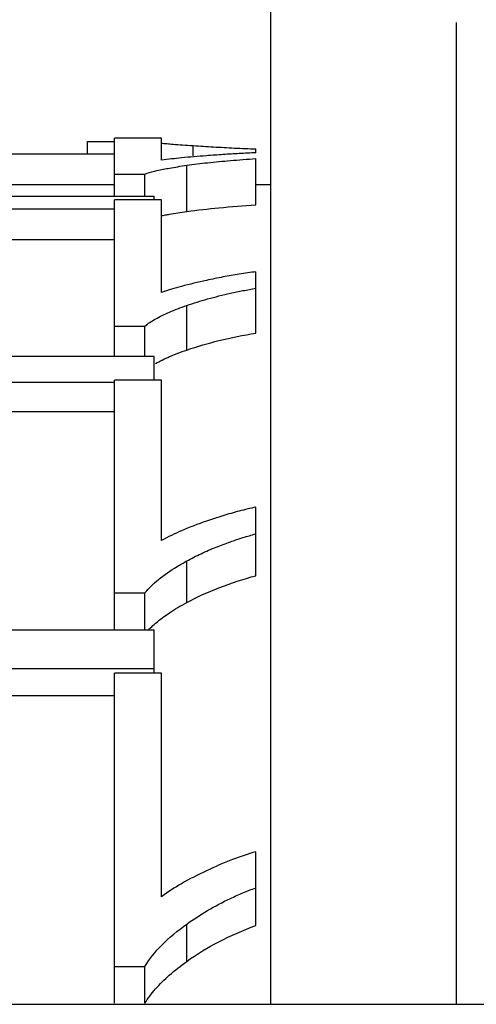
# Paper-space layout 'Sheet' of a CAD drawing. Header units: inches. Extents: x 0.2 to 10.8, y 0.2 to 8.3.
# Tile 414 of 545: x 8.0974 to 8.1092, y 4.6198 to 4.6452. Entities that reach past the tile are written whole.
import ezdxf

# ---------------------------------------------------------------- set-up
doc = ezdxf.new("R2010")
doc.units = ezdxf.units.IN
doc.header["$MEASUREMENT"] = 0
doc.layers.get('0').update_dxf_attribs({"lineweight": 5})

psp = doc.layouts.new('Sheet')

# ---------------------------------------------------------------- linework, layer by layer
at = {"color": 0, "linetype": 'ByBlock', "lineweight": -3}
for p, q in [((8.103877, 4.659785), (8.103877, 4.619786)), ((8.108677, 4.619786), (8.108677, 4.645125)), ((8.101069, 4.642135), (8.099853, 4.642135)), ((8.099853, 4.640632), (8.099853, 4.642135)), ((8.101069, 4.641568), (8.101069, 4.642135)), ((8.099151, 4.642054), (8.099853, 4.642054)), ((8.099151, 4.641732), (8.099151, 4.642054)), ((8.101886, 4.641682), (8.101886, 4.641944)), ((8.1035, 4.641759), (8.1035, 4.64186)), ((8.097138, 4.641732), (8.099853, 4.641732)), ((8.1035, 4.640415), (8.1035, 4.641609)), ((8.101717, 4.640244), (8.101717, 4.641436)), ((8.099853, 4.64121), (8.100636, 4.64121)), ((8.100636, 4.64121), (8.100694, 4.64123)), ((8.100636, 4.640632), (8.100636, 4.64121)), ((8.099853, 4.640935), (8.097138, 4.640935)), ((8.103877, 4.640935), (8.1035, 4.640935)), ((8.100877, 4.640632), (8.084877, 4.640632)), ((8.100877, 4.640546), (8.100877, 4.640632)), ((8.096076, 4.640312), (8.099853, 4.640312)), ((8.101069, 4.640546), (8.099853, 4.640546)), ((8.099853, 4.636504), (8.099853, 4.640546)), ((8.101069, 4.638155), (8.101069, 4.640546)), ((8.09674, 4.639524), (8.099853, 4.639524)), ((8.1035, 4.637109), (8.1035, 4.638689)), ((8.101717, 4.63667), (8.101717, 4.63782)), ((8.099853, 4.637285), (8.100636, 4.637285)), ((8.100636, 4.636504), (8.100636, 4.637285)), ((8.100877, 4.636504), (8.084877, 4.636504)), ((8.100877, 4.635896), (8.100877, 4.636504)), ((8.094678, 4.635839), (8.099853, 4.635839)), ((8.101069, 4.635896), (8.099853, 4.635896)), ((8.099853, 4.629438), (8.099853, 4.635896)), ((8.101069, 4.631754), (8.101069, 4.635896)), ((8.096291, 4.635086), (8.099853, 4.635086)), ((8.1035, 4.630847), (8.1035, 4.632615)), ((8.101717, 4.630154), (8.101717, 4.631226)), ((8.099853, 4.6304), (8.100636, 4.6304)), ((8.100636, 4.629438), (8.100636, 4.6304)), ((8.100877, 4.629438), (8.084877, 4.629438)), ((8.100877, 4.628328), (8.100877, 4.629438)), ((8.084877, 4.628449), (8.100877, 4.628449)), ((8.101069, 4.628328), (8.099853, 4.628328)), ((8.099853, 4.619814), (8.099853, 4.628328)), ((8.101069, 4.622561), (8.101069, 4.628328)), ((8.095274, 4.627754), (8.099853, 4.627754)), ((8.1035, 4.62182), (8.1035, 4.623722)), ((8.101717, 4.620894), (8.101717, 4.621856)), ((8.099853, 4.620763), (8.100636, 4.620763)), ((8.100636, 4.619814), (8.100636, 4.620763)), ((7.293877, 4.619786), (8.125877, 4.619786))]:
    psp.add_line(p, q, dxfattribs=at)
for points, knots in [([(8.101057, 4.64201), (8.101105, 4.642005), (8.101207, 4.641995), (8.101308, 4.641987), (8.101362, 4.641982)], [0, 0, 0, 0, 0.473059, 1, 1, 1, 1]), ([(8.101362, 4.641982), (8.101444, 4.641976), (8.101619, 4.641962), (8.101793, 4.64195), (8.101886, 4.641944)], [0, 0, 0, 0, 0.470674, 1, 1, 1, 1]), ([(8.101886, 4.641944), (8.101973, 4.641939), (8.102147, 4.641928), (8.10232, 4.641917), (8.102406, 4.641912)], [0, 0, 0, 0, 0.505629, 1, 1, 1, 1]), ([(8.102406, 4.641912), (8.102497, 4.641907), (8.102676, 4.641897), (8.102855, 4.641887), (8.102943, 4.641883)], [0, 0, 0, 0, 0.506747, 1, 1, 1, 1]), ([(8.102943, 4.641883), (8.103037, 4.641879), (8.103223, 4.64187), (8.103408, 4.641863), (8.1035, 4.64186)], [0, 0, 0, 0, 0.508297, 1, 1, 1, 1]), ([(8.102222, 4.641682), (8.102008, 4.641666), (8.101623, 4.641634), (8.101239, 4.641591), (8.101069, 4.641568)], [0, 0, 0, 0, 0.555895, 1, 1, 1, 1]), ([(8.103069, 4.641738), (8.102933, 4.641731), (8.10265, 4.641713), (8.102368, 4.641693), (8.102222, 4.641682)], [0, 0, 0, 0, 0.482477, 1, 1, 1, 1]), ([(8.102844, 4.64156), (8.102951, 4.641569), (8.103169, 4.641587), (8.103388, 4.641602), (8.1035, 4.641609)], [0, 0, 0, 0, 0.489638, 1, 1, 1, 1]), ([(8.1035, 4.641759), (8.10343, 4.641756), (8.103286, 4.64175), (8.103143, 4.641742), (8.103069, 4.641738)], [0, 0, 0, 0, 0.489018, 1, 1, 1, 1]), ([(8.100694, 4.64123), (8.100777, 4.641257), (8.100969, 4.641307), (8.101163, 4.641346), (8.101272, 4.641365)], [0, 0, 0, 0, 0.438143, 1, 1, 1, 1]), ([(8.101272, 4.641365), (8.101343, 4.641378), (8.10149, 4.641403), (8.101639, 4.641425), (8.101717, 4.641436)], [0, 0, 0, 0, 0.474807, 1, 1, 1, 1]), ([(8.101717, 4.641436), (8.101895, 4.641462), (8.102271, 4.641508), (8.102647, 4.641544), (8.102844, 4.64156)], [0, 0, 0, 0, 0.47714, 1, 1, 1, 1]), ([(8.101717, 4.640244), (8.101993, 4.640283), (8.102586, 4.64035), (8.103182, 4.640395), (8.1035, 4.640415)], [0, 0, 0, 0, 0.466847, 1, 1, 1, 1]), ([(8.10106, 4.640134), (8.101094, 4.640141), (8.101165, 4.640155), (8.101236, 4.640168), (8.101273, 4.640174)], [0, 0, 0, 0, 0.483239, 1, 1, 1, 1]), ([(8.101273, 4.640174), (8.101343, 4.640187), (8.101491, 4.640212), (8.101639, 4.640234), (8.101717, 4.640244)], [0, 0, 0, 0, 0.474817, 1, 1, 1, 1]), ([(8.103069, 4.638626), (8.102933, 4.638604), (8.10265, 4.638554), (8.102368, 4.638497), (8.102222, 4.638465)], [0, 0, 0, 0, 0.481447, 1, 1, 1, 1]), ([(8.1035, 4.638689), (8.103429, 4.63868), (8.103286, 4.63866), (8.103143, 4.638638), (8.103069, 4.638626)], [0, 0, 0, 0, 0.488454, 1, 1, 1, 1]), ([(8.102222, 4.638465), (8.102007, 4.638419), (8.101619, 4.638329), (8.101236, 4.638215), (8.101069, 4.638155)], [0, 0, 0, 0, 0.552265, 1, 1, 1, 1]), ([(8.101717, 4.63782), (8.101894, 4.637882), (8.102267, 4.637997), (8.102646, 4.638091), (8.102844, 4.638135)], [0, 0, 0, 0, 0.480516, 1, 1, 1, 1]), ([(8.102844, 4.638135), (8.102951, 4.638158), (8.103169, 4.638204), (8.103388, 4.638244), (8.1035, 4.638264)], [0, 0, 0, 0, 0.490561, 1, 1, 1, 1]), ([(8.101272, 4.637648), (8.101342, 4.637678), (8.101489, 4.637738), (8.101638, 4.637792), (8.101717, 4.63782)], [0, 0, 0, 0, 0.477473, 1, 1, 1, 1]), ([(8.100636, 4.637285), (8.10072, 4.637354), (8.100926, 4.637488), (8.101147, 4.637594), (8.101272, 4.637648)], [0, 0, 0, 0, 0.441798, 1, 1, 1, 1]), ([(8.101717, 4.63667), (8.101989, 4.636765), (8.102579, 4.636933), (8.10318, 4.637054), (8.1035, 4.637109)], [0, 0, 0, 0, 0.470928, 1, 1, 1, 1]), ([(8.100909, 4.636324), (8.100965, 4.636355), (8.101085, 4.636417), (8.101208, 4.636473), (8.101273, 4.636501)], [0, 0, 0, 0, 0.473017, 1, 1, 1, 1]), ([(8.101273, 4.636501), (8.101342, 4.63653), (8.101489, 4.636589), (8.101638, 4.636643), (8.101717, 4.63667)], [0, 0, 0, 0, 0.477427, 1, 1, 1, 1]), ([(8.103069, 4.632513), (8.103, 4.632495), (8.102858, 4.632455), (8.102716, 4.632413), (8.102644, 4.632391)], [0, 0, 0, 0, 0.489213, 1, 1, 1, 1]), ([(8.1035, 4.632615), (8.103429, 4.6326), (8.103285, 4.632568), (8.103143, 4.632532), (8.103069, 4.632513)], [0, 0, 0, 0, 0.487461, 1, 1, 1, 1]), ([(8.102222, 4.632252), (8.102005, 4.632177), (8.101613, 4.632029), (8.101233, 4.631849), (8.101069, 4.631754)], [0, 0, 0, 0, 0.546881, 1, 1, 1, 1]), ([(8.102644, 4.632391), (8.102575, 4.632369), (8.102434, 4.632324), (8.102293, 4.632277), (8.102222, 4.632252)], [0, 0, 0, 0, 0.490526, 1, 1, 1, 1]), ([(8.102844, 4.631722), (8.10295, 4.631759), (8.103168, 4.631831), (8.103388, 4.631896), (8.1035, 4.631928)], [0, 0, 0, 0, 0.492032, 1, 1, 1, 1]), ([(8.102479, 4.631585), (8.102539, 4.631609), (8.10266, 4.631656), (8.102782, 4.6317), (8.102844, 4.631722)], [0, 0, 0, 0, 0.495356, 1, 1, 1, 1]), ([(8.101717, 4.631226), (8.101837, 4.631293), (8.102088, 4.631419), (8.102346, 4.631531), (8.102479, 4.631585)], [0, 0, 0, 0, 0.490049, 1, 1, 1, 1]), ([(8.101468, 4.631083), (8.101508, 4.631108), (8.101591, 4.631156), (8.101674, 4.631203), (8.101717, 4.631226)], [0, 0, 0, 0, 0.489944, 1, 1, 1, 1]), ([(8.100636, 4.6304), (8.100736, 4.630527), (8.100999, 4.630777), (8.101298, 4.63098), (8.101468, 4.631083)], [0, 0, 0, 0, 0.446666, 1, 1, 1, 1]), ([(8.101717, 4.630154), (8.101985, 4.630299), (8.102569, 4.630563), (8.103178, 4.630758), (8.1035, 4.630847)], [0, 0, 0, 0, 0.477013, 1, 1, 1, 1]), ([(8.101273, 4.62989), (8.101342, 4.629935), (8.101488, 4.630027), (8.101638, 4.630112), (8.101717, 4.630154)], [0, 0, 0, 0, 0.480677, 1, 1, 1, 1]), ([(8.100725, 4.629441), (8.1008, 4.629521), (8.100975, 4.629681), (8.101167, 4.62982), (8.101273, 4.62989)], [0, 0, 0, 0, 0.46396, 1, 1, 1, 1]), ([(8.1035, 4.623722), (8.103296, 4.623665), (8.102863, 4.623516), (8.102444, 4.623334), (8.102222, 4.62323)], [0, 0, 0, 0, 0.464033, 1, 1, 1, 1]), ([(8.102222, 4.62323), (8.102004, 4.623128), (8.101606, 4.622926), (8.101231, 4.622685), (8.101069, 4.622561)], [0, 0, 0, 0, 0.541264, 1, 1, 1, 1]), ([(8.102844, 4.622517), (8.10295, 4.622567), (8.103167, 4.622664), (8.103387, 4.622751), (8.1035, 4.622793)], [0, 0, 0, 0, 0.493724, 1, 1, 1, 1]), ([(8.101717, 4.621856), (8.10189, 4.621982), (8.102256, 4.62222), (8.102643, 4.622423), (8.102844, 4.622517)], [0, 0, 0, 0, 0.49034, 1, 1, 1, 1]), ([(8.100636, 4.620763), (8.100755, 4.620961), (8.101088, 4.621362), (8.101488, 4.621689), (8.101717, 4.621856)], [0, 0, 0, 0, 0.449242, 1, 1, 1, 1]), ([(8.101717, 4.620894), (8.10198, 4.621083), (8.102557, 4.621432), (8.103175, 4.6217), (8.1035, 4.62182)], [0, 0, 0, 0, 0.483551, 1, 1, 1, 1]), ([(8.100909, 4.620182), (8.10102, 4.620308), (8.101278, 4.62056), (8.101561, 4.620781), (8.101717, 4.620894)], [0, 0, 0, 0, 0.466138, 1, 1, 1, 1]), ([(8.100636, 4.619814), (8.100675, 4.619877), (8.100761, 4.620004), (8.100857, 4.620122), (8.100909, 4.620182)], [0, 0, 0, 0, 0.483234, 1, 1, 1, 1])]:
    psp.add_open_spline(points, degree=3, knots=knots, dxfattribs=at)

doc.saveas('drawing.dxf')
